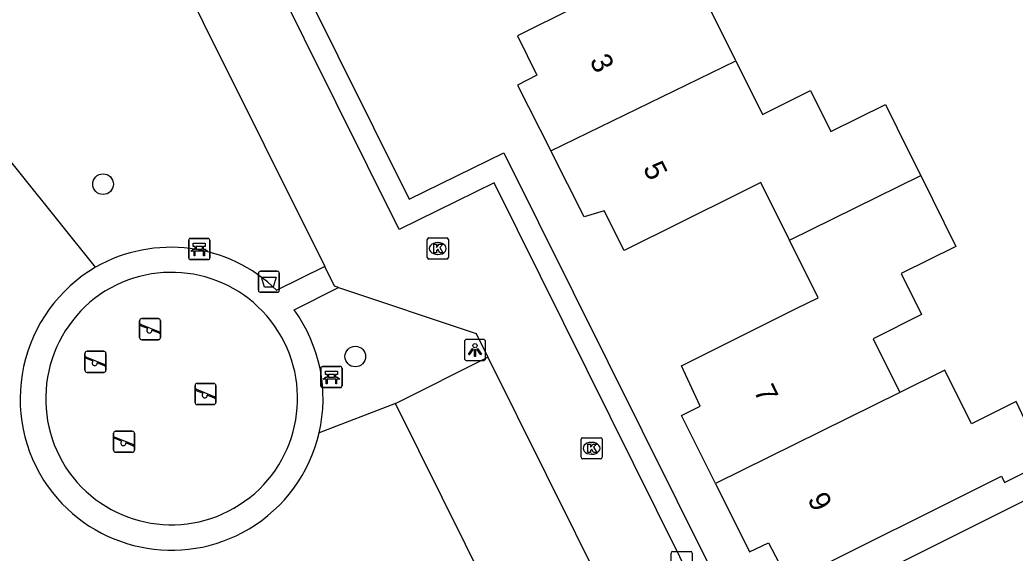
# Model space of a CAD drawing. Extents: x 157321 to 158827, y 386650 to 388532.
# Drawn here: x 157599.12 to 157646.28, y 387754.59 to 387779.85 of the extents above; entities that cross this region are included whole.
import ezdxf

# ---------------------------------------------------------------- set-up
doc = ezdxf.new("R2010")
doc.units = 0
for name, color, linetype in [('IMGEO_Afvalbak', 7, 'Continuous'), ('IMGEO_Bank', 7, 'Continuous'), ('IMGEO_Boom', 7, 'Continuous'), ('IMGEO_Brandkraan', 7, 'Continuous'), ('IMGEO_Groenvoorziening', 7, 'Continuous'), ('IMGEO_Kolk', 7, 'Continuous'), ('IMGEO_Lichtpunt', 7, 'Continuous'), ('IMGEO_Pand', 7, 'Continuous'), ('IMGEO_Pand_nummerreeks', 7, 'Continuous'), ('IMGEO_Parkeervlak_open', 7, 'Continuous'), ('IMGEO_Rijbaan_lokaal_open', 7, 'Continuous'), ('IMGEO_Speelvoorziening', 7, 'Continuous'), ('IMGEO_Voetpad_open', 7, 'Continuous')]:
    doc.layers.add(name, color=color, linetype=linetype)

msp = doc.modelspace()

# ---------------------------------------------------------------- linework, layer by layer
at = {"layer": 'IMGEO_Afvalbak'}
for p, q in [((157610.524, 387767.944), (157611.314, 387767.944)), ((157611.314, 387767.944), (157610.524, 387767.944)), ((157610.424, 387767.044), (157610.424, 387767.844)), ((157610.424, 387767.844), (157610.424, 387767.044)), ((157611.414, 387767.844), (157611.414, 387767.044)), ((157611.414, 387767.044), (157611.414, 387767.844)), ((157611.314, 387766.944), (157610.524, 387766.944)), ((157610.524, 387766.944), (157611.314, 387766.944))]:
    msp.add_line(p, q, dxfattribs=at)
msp.add_lwpolyline([(157610.567, 387767.658), (157611.271, 387767.658), (157611.122, 387767.188), (157610.716, 387767.188), (157610.567, 387767.658)], dxfattribs=at)
for centre, start, end in [((157610.524, 387767.844), 90, 180), ((157610.524, 387767.844), 90, 180), ((157611.314, 387767.844), 0, 90), ((157611.314, 387767.844), 360, 90), ((157610.524, 387767.044), 180, 270), ((157610.524, 387767.044), 180, 270), ((157611.314, 387767.044), 270, 0), ((157611.314, 387767.044), 270, 0)]:
    msp.add_arc(centre, 0.1, start, end, dxfattribs=at)
at = {"layer": 'IMGEO_Bank'}
for p, q in [((157607.12, 387768.569), (157607.12, 387769.41)), ((157607.12, 387769.41), (157607.12, 387768.569)), ((157607.195, 387769.494), (157608.036, 387769.494)), ((157608.036, 387769.494), (157607.195, 387769.494)), ((157608.12, 387769.419), (157608.12, 387768.578)), ((157608.12, 387768.578), (157608.12, 387769.419)), ((157607.817, 387768.892), (157607.424, 387768.892)), ((157607.429, 387769), (157607.429, 387769.106)), ((157607.473, 387769.106), (157607.473, 387769)), ((157607.761, 387769.112), (157607.479, 387769.112)), ((157607.479, 387768.994), (157607.761, 387768.994)), ((157607.767, 387769), (157607.767, 387769.106)), ((157607.811, 387769.106), (157607.811, 387769)), ((157608.045, 387768.494), (157607.204, 387768.494)), ((157607.204, 387768.494), (157608.045, 387768.494)), ((157613.384, 387762.504), (157613.384, 387763.345)), ((157613.384, 387763.345), (157613.384, 387762.504)), ((157613.459, 387763.429), (157614.3, 387763.429)), ((157614.3, 387763.429), (157613.459, 387763.429)), ((157614.384, 387763.354), (157614.384, 387762.513)), ((157614.384, 387762.513), (157614.384, 387763.354)), ((157614.081, 387762.827), (157613.688, 387762.827)), ((157613.693, 387762.935), (157613.693, 387763.041)), ((157613.737, 387763.041), (157613.737, 387762.935)), ((157614.025, 387763.047), (157613.743, 387763.047)), ((157613.743, 387762.929), (157614.025, 387762.929)), ((157614.031, 387762.935), (157614.031, 387763.041)), ((157614.075, 387763.041), (157614.075, 387762.935)), ((157614.309, 387762.429), (157613.468, 387762.429)), ((157613.468, 387762.429), (157614.309, 387762.429))]:
    msp.add_line(p, q, dxfattribs=at)
for points in [[(157607.367, 387768.892), (157607.225, 387768.892), (157607.337, 387768.994), (157607.423, 387768.994)], [(157607.423, 387769.112), (157607.337, 387769.112), (157607.337, 387769.273), (157607.9, 387769.273), (157607.9, 387769.112), (157607.817, 387769.112)], [(157607.817, 387768.994), (157607.9, 387768.994), (157608.012, 387768.892), (157607.873, 387768.892)], [(157607.417, 387768.885), (157607.417, 387768.678), (157607.374, 387768.678), (157607.374, 387768.885)], [(157607.867, 387768.885), (157607.867, 387768.678), (157607.823, 387768.678), (157607.823, 387768.885)], [(157613.631, 387762.827), (157613.489, 387762.827), (157613.601, 387762.929), (157613.687, 387762.929)], [(157613.687, 387763.047), (157613.601, 387763.047), (157613.601, 387763.208), (157614.164, 387763.208), (157614.164, 387763.047), (157614.081, 387763.047)], [(157613.681, 387762.82), (157613.681, 387762.613), (157613.638, 387762.613), (157613.638, 387762.82)], [(157614.081, 387762.929), (157614.164, 387762.929), (157614.276, 387762.827), (157614.137, 387762.827)], [(157614.131, 387762.82), (157614.131, 387762.613), (157614.087, 387762.613), (157614.087, 387762.82)]]:
    msp.add_lwpolyline(points, dxfattribs=at)
for centre, radius, start, end in [((157607.198, 387769.416), 0.0779, 92.4484, 184.2845), ((157607.198, 387769.416), 0.0779, 92.4484, 184.2845), ((157608.042, 387769.416), 0.0779, 2.4484, 94.2845), ((157608.042, 387769.416), 0.0779, 2.4484, 94.2845), ((157607.367, 387768.885), 0.00671, 2.8957, 87.1043), ((157607.424, 387768.885), 0.00671, 92.8957, 177.1043), ((157607.422, 387769.105), 0.00671, 2.8957, 87.1043), ((157607.422, 387769.001), 0.00671, 272.8957, 357.1043), ((157607.479, 387769.105), 0.00671, 92.8957, 177.1043), ((157607.479, 387769.001), 0.00671, 182.8957, 267.1043), ((157607.761, 387769.105), 0.00671, 2.8957, 87.1043), ((157607.761, 387769.001), 0.00671, 272.8957, 357.1043), ((157607.818, 387769.105), 0.00671, 92.8957, 177.1043), ((157607.818, 387769.001), 0.00671, 182.8957, 267.1043), ((157607.816, 387768.885), 0.00671, 2.8957, 87.1043), ((157607.873, 387768.885), 0.00671, 92.8957, 177.1043), ((157607.198, 387768.572), 0.0779, 182.4484, 274.2845), ((157607.198, 387768.572), 0.0779, 182.4484, 274.2845), ((157608.042, 387768.572), 0.0779, 272.4484, 4.2845), ((157608.042, 387768.572), 0.0779, 272.4484, 4.2845), ((157613.462, 387763.351), 0.0779, 92.4484, 184.2845), ((157613.462, 387763.351), 0.0779, 92.4484, 184.2845), ((157614.306, 387763.351), 0.0779, 2.4484, 94.2845), ((157614.306, 387763.351), 0.0779, 2.4484, 94.2845), ((157613.631, 387762.82), 0.00671, 2.8957, 87.1043), ((157613.688, 387762.82), 0.00671, 92.8957, 177.1043), ((157613.686, 387763.04), 0.00671, 2.8957, 87.1043), ((157613.686, 387762.936), 0.00671, 272.8957, 357.1043), ((157613.743, 387763.04), 0.00671, 92.8957, 177.1043), ((157613.743, 387762.936), 0.00671, 182.8957, 267.1043), ((157614.025, 387763.04), 0.00671, 2.8957, 87.1043), ((157614.025, 387762.936), 0.00671, 272.8957, 357.1043), ((157614.082, 387763.04), 0.00671, 92.8957, 177.1043), ((157614.082, 387762.936), 0.00671, 182.8957, 267.1043), ((157614.08, 387762.82), 0.00671, 2.8957, 87.1043), ((157614.137, 387762.82), 0.00671, 92.8957, 177.1043), ((157613.462, 387762.507), 0.0779, 182.4484, 274.2845), ((157613.462, 387762.507), 0.0779, 182.4484, 274.2845), ((157614.306, 387762.507), 0.0779, 272.4484, 4.2845), ((157614.306, 387762.507), 0.0779, 272.4484, 4.2845)]:
    msp.add_arc(centre, radius, start, end, dxfattribs=at)
at = {"layer": 'IMGEO_Boom'}
for centre in [(157603.062, 387772.066), (157615.014, 387763.903)]:
    msp.add_circle(centre, 0.489, dxfattribs=at)
at = {"layer": 'IMGEO_Brandkraan'}
for p, q in [((157629.98, 387753.741), (157629.98, 387754.593)), ((157630.055, 387754.667), (157630.907, 387754.667)), ((157630.981, 387754.593), (157630.981, 387753.741))]:
    msp.add_line(p, q, dxfattribs=at)
for points in [[(157629.98, 387753.741), (157629.98, 387754.593)], [(157630.055, 387754.667), (157630.907, 387754.667)], [(157630.981, 387754.593), (157630.981, 387753.741)]]:
    msp.add_lwpolyline(points, dxfattribs=at)
for centre, start, end in [((157630.057, 387754.591), 91.552, 178.448), ((157630.057, 387754.591), 91.552, 178.448), ((157630.905, 387754.591), 1.552, 88.448), ((157630.905, 387754.591), 1.552, 88.448)]:
    msp.add_arc(centre, 0.0765, start, end, dxfattribs=at)
at = {"layer": 'IMGEO_Groenvoorziening'}
for points in [[(157602.708, 387768.133), (157593.698, 387779.343)], [(157616.917, 387761.684), (157613.303, 387760.284)]]:
    msp.add_lwpolyline(points, dxfattribs=at)
at = {"layer": 'IMGEO_Kolk'}
for p, q in [((157618.422, 387768.591), (157618.422, 387769.443)), ((157618.497, 387769.517), (157619.349, 387769.517)), ((157619.423, 387769.443), (157619.423, 387768.591)), ((157618.91, 387769.297), (157618.935, 387769.297)), ((157619.349, 387768.517), (157618.497, 387768.517)), ((157618.933, 387768.737), (157618.908, 387768.737)), ((157625.71, 387759.13), (157625.71, 387759.982)), ((157625.785, 387760.056), (157626.637, 387760.056)), ((157626.711, 387759.982), (157626.711, 387759.13)), ((157626.198, 387759.836), (157626.223, 387759.836)), ((157626.637, 387759.056), (157625.785, 387759.056)), ((157626.221, 387759.276), (157626.196, 387759.276))]:
    msp.add_line(p, q, dxfattribs=at)
for points in [[(157618.422, 387768.591), (157618.422, 387769.443)], [(157618.497, 387769.517), (157619.349, 387769.517)], [(157619.423, 387769.443), (157619.423, 387768.591)], [(157618.743, 387769.217), (157618.866, 387769.217), (157618.866, 387769.066), (157618.996, 387769.217), (157619.16, 387769.217), (157619.014, 387769.066), (157619.167, 387768.817), (157619.015, 387768.817), (157618.93, 387768.981), (157618.866, 387768.914), (157618.866, 387768.817), (157618.743, 387768.817), (157618.743, 387769.217)], [(157619.349, 387768.517), (157618.497, 387768.517)], [(157625.71, 387759.13), (157625.71, 387759.982)], [(157625.785, 387760.056), (157626.637, 387760.056)], [(157626.711, 387759.982), (157626.711, 387759.13)], [(157626.031, 387759.756), (157626.154, 387759.756), (157626.154, 387759.605), (157626.284, 387759.756), (157626.448, 387759.756), (157626.302, 387759.605), (157626.455, 387759.356), (157626.303, 387759.356), (157626.218, 387759.52), (157626.154, 387759.453), (157626.154, 387759.356), (157626.031, 387759.356), (157626.031, 387759.756)], [(157626.637, 387759.056), (157625.785, 387759.056)]]:
    msp.add_lwpolyline(points, dxfattribs=at)
for centre, start, end in [((157618.499, 387769.441), 91.552, 178.448), ((157618.499, 387769.441), 91.552, 178.448), ((157619.347, 387769.441), 1.552, 88.448), ((157619.347, 387769.441), 1.552, 88.448), ((157618.499, 387768.593), 181.552, 268.448), ((157618.499, 387768.593), 181.552, 268.448), ((157619.347, 387768.593), 271.552, 358.448), ((157619.347, 387768.593), 271.552, 358.448), ((157625.787, 387759.98), 91.552, 178.448), ((157625.787, 387759.98), 91.552, 178.448), ((157626.635, 387759.98), 1.552, 88.448), ((157626.635, 387759.98), 1.552, 88.448), ((157625.787, 387759.132), 181.552, 268.448), ((157625.787, 387759.132), 181.552, 268.448), ((157626.635, 387759.132), 271.552, 358.448), ((157626.635, 387759.132), 271.552, 358.448)]:
    msp.add_arc(centre, 0.0765, start, end, dxfattribs=at)
for centre, major_axis, ratio, start_param, end_param in [((157618.909, 387769.017), (-0.387, 0.002), 0.722429, 4.712389, 7.853982), ((157618.934, 387769.017), (-0.39, 0.002), 0.717154, 1.570796, 4.712389), ((157626.197, 387759.556), (-0.387, 0.002), 0.722429, 4.712389, 7.853982), ((157626.222, 387759.556), (-0.39, 0.002), 0.717154, 1.570796, 4.712389)]:
    msp.add_ellipse(centre, major_axis=major_axis, ratio=ratio, start_param=start_param, end_param=end_param, dxfattribs=at)
at = {"layer": 'IMGEO_Lichtpunt'}
for p, q in [((157621.09, 387764.711), (157620.282, 387764.711)), ((157621.09, 387764.711), (157620.282, 387764.711)), ((157620.188, 387764.616), (157620.188, 387763.809)), ((157620.188, 387764.616), (157620.188, 387763.809)), ((157621.184, 387763.809), (157621.184, 387764.616)), ((157621.184, 387763.809), (157621.184, 387764.616)), ((157620.282, 387763.715), (157621.09, 387763.715)), ((157620.282, 387763.715), (157621.09, 387763.715))]:
    msp.add_line(p, q, dxfattribs=at)
for points in [[(157620.562, 387764.28), (157620.601, 387764.252), (157620.413, 387763.99), (157620.375, 387764.017), (157620.562, 387764.28)], [(157620.664, 387764.232), (157620.711, 387764.232), (157620.711, 387763.91), (157620.664, 387763.91), (157620.664, 387764.232)], [(157620.774, 387764.252), (157620.812, 387764.279), (157620.999, 387764.017), (157620.96, 387763.989), (157620.774, 387764.252)]]:
    msp.add_lwpolyline(points, dxfattribs=at)
msp.add_circle((157620.687, 387764.414), 0.0994, dxfattribs=at)
for centre, start, end in [((157620.282, 387764.616), 90, 180), ((157620.282, 387764.616), 90, 180), ((157621.09, 387764.616), 0, 90), ((157621.09, 387764.616), 0, 90), ((157620.282, 387763.809), 180, 270), ((157620.282, 387763.809), 180, 270), ((157621.09, 387763.809), 270, 0), ((157621.09, 387763.809), 270, 360)]:
    msp.add_arc(centre, 0.0946, start, end, dxfattribs=at)
at = {"layer": 'IMGEO_Pand'}
for points in [[(157633.039, 387777.901), (157631.775, 387780.443), (157634.057, 387781.578), (157633.096, 387783.511), (157635.682, 387784.799), (157635.168, 387785.833), (157637.447, 387786.966), (157637.632, 387788.747), (157637.155, 387789.706), (157634.01, 387788.16)], [(157624.263, 387783.367), (157624.308, 387783.276), (157626.814, 387784.529), (157627.887, 387785.065), (157629.238, 387782.364), (157628.165, 387781.827), (157622.7, 387779.095), (157623.623, 387777.221), (157622.705, 387776.747), (157624.282, 387773.639)], [(157624.282, 387773.639), (157633.039, 387777.901)], [(157633.039, 387777.901), (157634.302, 387775.361), (157636.583, 387776.495), (157637.548, 387774.553), (157640.133, 387775.84), (157641.249, 387773.597), (157641.807, 387772.475)], [(157635.589, 387769.418), (157634.232, 387772.143), (157633.158, 387771.608), (157627.757, 387768.919), (157626.814, 387770.795), (157625.866, 387770.519), (157624.282, 387773.639)], [(157635.589, 387769.418), (157641.807, 387772.475)], [(157641.807, 387772.475), (157643.476, 387769.12), (157640.882, 387767.829), (157641.847, 387765.886), (157639.556, 387764.746), (157640.819, 387762.206)], [(157632.083, 387757.881), (157630.476, 387761.103), (157631.36, 387761.554), (157630.466, 387763.461), (157635.875, 387766.154), (157636.949, 387766.689), (157635.589, 387769.418)], [(157632.083, 387757.881), (157633.69, 387754.66), (157634.586, 387755.08), (157635.566, 387753.223), (157645.641, 387758.23), (157645.784, 387757.944), (157647.691, 387758.893), (157646.33, 387761.775), (157644.207, 387760.72), (157642.944, 387763.258), (157640.819, 387762.206)], [(157640.819, 387762.206), (157632.083, 387757.881)]]:
    msp.add_lwpolyline(points, dxfattribs=at)
at = {"layer": 'IMGEO_Parkeervlak_open'}
for points in [[(157616.917, 387761.684), (157621.29, 387763.877)], [(157622.442, 387750.552), (157616.917, 387761.684)]]:
    msp.add_lwpolyline(points, dxfattribs=at)
at = {"layer": 'IMGEO_Rijbaan_lokaal_open'}
for points in [[(157632.586, 387750), (157621.591, 387772.124), (157617.099, 387769.917), (157606.621, 387790.971)], [(157604.923, 387785.502), (157613.565, 387768.163)], [(157614.222, 387767.173), (157614.025, 387767.239), (157613.565, 387768.163)], [(157614.222, 387767.173), (157620.74, 387764.999), (157621.29, 387763.877)], [(157621.29, 387763.877), (157626.816, 387752.753)], [(157633.531, 387750.485), (157646.783, 387757.12), (157649.389, 387756.267)]]:
    msp.add_lwpolyline(points, dxfattribs=at)
at = {"layer": 'IMGEO_Speelvoorziening'}
for p, q in [((157604.793, 387764.798), (157604.793, 387765.598)), ((157604.793, 387765.598), (157604.793, 387764.798)), ((157604.893, 387765.698), (157605.683, 387765.698)), ((157605.683, 387765.698), (157604.893, 387765.698)), ((157605.783, 387765.598), (157605.783, 387764.798)), ((157605.783, 387764.798), (157605.783, 387765.598)), ((157605.176, 387765.226), (157604.837, 387765.363)), ((157604.862, 387765.423), (157605.738, 387765.07)), ((157605.714, 387765.01), (157605.374, 387765.147)), ((157605.683, 387764.698), (157604.893, 387764.698)), ((157604.893, 387764.698), (157605.683, 387764.698)), ((157602.205, 387763.252), (157602.205, 387764.052)), ((157602.205, 387764.052), (157602.205, 387763.252)), ((157602.588, 387763.68), (157602.249, 387763.817)), ((157602.274, 387763.877), (157603.15, 387763.524)), ((157602.305, 387764.152), (157603.095, 387764.152)), ((157603.095, 387764.152), (157602.305, 387764.152)), ((157603.195, 387764.052), (157603.195, 387763.252)), ((157603.195, 387763.252), (157603.195, 387764.052)), ((157603.126, 387763.464), (157602.786, 387763.601)), ((157603.095, 387763.152), (157602.305, 387763.152)), ((157602.305, 387763.152), (157603.095, 387763.152)), ((157607.42, 387761.726), (157607.42, 387762.526)), ((157607.42, 387762.526), (157607.42, 387761.726)), ((157607.803, 387762.154), (157607.464, 387762.291)), ((157607.489, 387762.351), (157608.365, 387761.998)), ((157607.52, 387762.626), (157608.31, 387762.626)), ((157608.31, 387762.626), (157607.52, 387762.626)), ((157608.41, 387762.526), (157608.41, 387761.726)), ((157608.41, 387761.726), (157608.41, 387762.526)), ((157608.341, 387761.938), (157608.001, 387762.075)), ((157608.31, 387761.626), (157607.52, 387761.626)), ((157607.52, 387761.626), (157608.31, 387761.626)), ((157603.557, 387759.466), (157603.557, 387760.266)), ((157603.557, 387760.266), (157603.557, 387759.466)), ((157603.94, 387759.894), (157603.601, 387760.031)), ((157603.626, 387760.091), (157604.502, 387759.738)), ((157603.657, 387760.366), (157604.447, 387760.366)), ((157604.447, 387760.366), (157603.657, 387760.366)), ((157604.547, 387760.266), (157604.547, 387759.466)), ((157604.547, 387759.466), (157604.547, 387760.266)), ((157604.478, 387759.678), (157604.138, 387759.815)), ((157604.447, 387759.366), (157603.657, 387759.366)), ((157603.657, 387759.366), (157604.447, 387759.366))]:
    msp.add_line(p, q, dxfattribs=at)
for centre, radius, start, end in [((157604.893, 387765.598), 0.1, 90, 180), ((157604.893, 387765.598), 0.1, 90, 180), ((157605.683, 387765.598), 0.1, 0, 90), ((157605.683, 387765.598), 0.1, 360, 90), ((157604.85, 387765.393), 0.0327, 68.078, 248.078), ((157605.255, 387765.136), 0.12, 130.9928, 5.1632), ((157604.893, 387764.798), 0.1, 180, 270), ((157604.893, 387764.798), 0.1, 180, 270), ((157605.683, 387764.798), 0.1, 270, 0), ((157605.683, 387764.798), 0.1, 270, 0), ((157605.726, 387765.04), 0.0327, 248.078, 68.078), ((157602.305, 387764.052), 0.1, 90, 180), ((157602.305, 387764.052), 0.1, 90, 180), ((157602.262, 387763.847), 0.0327, 68.078, 248.078), ((157603.095, 387764.052), 0.1, 0, 90), ((157603.095, 387764.052), 0.1, 360, 90), ((157602.305, 387763.252), 0.1, 180, 270), ((157602.305, 387763.252), 0.1, 180, 270), ((157602.667, 387763.59), 0.12, 130.9928, 5.1632), ((157603.095, 387763.252), 0.1, 270, 0), ((157603.095, 387763.252), 0.1, 270, 0), ((157603.138, 387763.494), 0.0327, 248.078, 68.078), ((157607.52, 387762.526), 0.1, 90, 180), ((157607.52, 387762.526), 0.1, 90, 180), ((157607.477, 387762.321), 0.0327, 68.078, 248.078), ((157608.31, 387762.526), 0.1, 0, 90), ((157608.31, 387762.526), 0.1, 360, 90), ((157607.882, 387762.064), 0.12, 130.9928, 5.1632), ((157608.353, 387761.968), 0.0327, 248.078, 68.078), ((157607.52, 387761.726), 0.1, 180, 270), ((157607.52, 387761.726), 0.1, 180, 270), ((157608.31, 387761.726), 0.1, 270, 0), ((157608.31, 387761.726), 0.1, 270, 0), ((157603.657, 387760.266), 0.1, 90, 180), ((157603.657, 387760.266), 0.1, 90, 180), ((157603.614, 387760.061), 0.0327, 68.078, 248.078), ((157604.447, 387760.266), 0.1, 0, 90), ((157604.447, 387760.266), 0.1, 360, 90), ((157603.657, 387759.466), 0.1, 180, 270), ((157603.657, 387759.466), 0.1, 180, 270), ((157604.019, 387759.804), 0.12, 130.9928, 5.1632), ((157604.447, 387759.466), 0.1, 270, 0), ((157604.447, 387759.466), 0.1, 270, 0), ((157604.49, 387759.708), 0.0327, 248.078, 68.078)]:
    msp.add_arc(centre, radius, start, end, dxfattribs=at)
at = {"layer": 'IMGEO_Voetpad_open'}
for points in [[(157607.442, 387791.699), (157617.562, 387771.351), (157622.058, 387773.543), (157633.531, 387750.485)], [(157613.565, 387768.163), (157611.299, 387767.038)], [(157612.112, 387766.121), (157614.222, 387767.173)]]:
    msp.add_lwpolyline(points, dxfattribs=at)
for centre, radius, start, end in [((157606.275, 387761.866), 7.21, 45.827, 119.6456), ((157606.354, 387761.9), 7.221, 120.3249, 215.2215), ((157606.301, 387761.913), 5.977, 215.8172, 124.7349), ((157606.366, 387761.902), 6.023, 125.1829, 215.3691), ((157606.323, 387761.9), 7.164, 346.9651, 36.0999), ((157606.322, 387761.903), 7.166, 300.6841, 346.9439), ((157606.305, 387761.931), 7.199, 215.6407, 300.6863)]:
    msp.add_arc(centre, radius, start, end, dxfattribs=at)

# ---------------------------------------------------------------- texts
at = {"layer": 'IMGEO_Pand_nummerreeks'}
for s, rotation, p in [('3', 296.4246, (157626.098, 387777.92)), ('5', 296.4252, (157628.627, 387772.832)), ('7', 296.4799, (157633.874, 387762.272)), ('9', 296.4819, (157636.424, 387757.152))]:
    msp.add_text(s, height=1, rotation=rotation, dxfattribs=at).set_placement(p)

doc.saveas('drawing.dxf')
